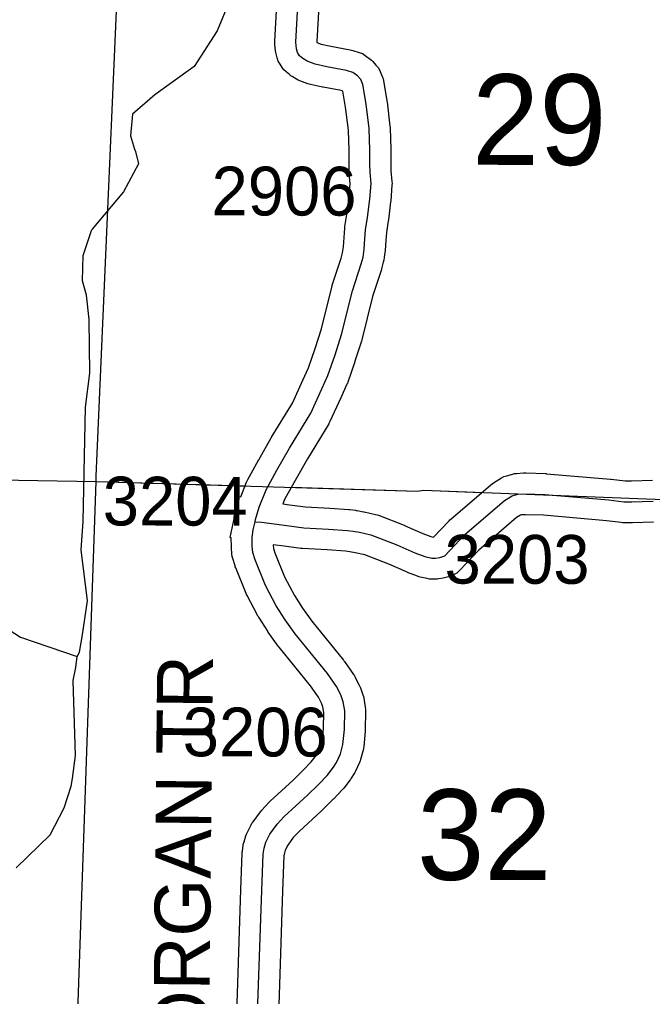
# Model space of a CAD drawing. Extents: x -157.2 to -99.3, y 12.2 to 46.2.
# Drawn here: x -122.197 to -121.288, y 22.565 to 23.968 of the extents above; entities that cross this region are included whole.
import ezdxf

# ---------------------------------------------------------------- set-up
doc = ezdxf.new("R2010")
doc.units = 0
for name, color, linetype in [('tdCoHydroRiver', 7, 'Continuous'), ('tdCoSecRdNmbr', 7, 'Continuous'), ('tdCoSecRdTxt', 7, 'Continuous'), ('tdCoSecRteBand', 7, 'Continuous'), ('tdCoSecRteCL', 7, 'Continuous'), ('tdCoSectLine', 7, 'Continuous'), ('tdCoSectLinePart', 7, 'Continuous'), ('tdCoSectNmbr', 7, 'Continuous'), ('tdCoSurfGravel', 7, 'Continuous')]:
    doc.layers.add(name, color=color, linetype=linetype)

msp = doc.modelspace()

# ---------------------------------------------------------------- linework, layer by layer
at = {"layer": 'tdCoHydroRiver'}
for points in [[(-121.8723, 24.0497), (-121.913, 23.9515), (-121.9461, 23.9003), (-122.0025, 23.8593), (-122.0348, 23.8319), (-122.0373, 23.8004), (-122.0315, 23.7813), (-122.0301, 23.7781), (-122.0258, 23.7606), (-122.0475, 23.7202), (-122.0932, 23.6663)], [(-122.1053, 23.2468), (-122.1022, 23.4109), (-122.096, 23.4596), (-122.097, 23.537), (-122.1007, 23.5718), (-122.1064, 23.5925), (-122.1054, 23.6287), (-122.0932, 23.6663)], [(-122.114, 23.053), (-122.1107, 23.0592), (-122.1069, 23.0812), (-122.0991, 23.133), (-122.1081, 23.2059), (-122.1053, 23.2468)], [(-122.3133, 23.2039), (-122.2897, 23.1985), (-122.265, 23.1804), (-122.2577, 23.1613), (-122.2517, 23.1501), (-122.2534, 23.1438), (-122.2384, 23.1181), (-122.2185, 23.0954), (-122.1953, 23.0806), (-122.114, 23.053)], [(-122.1206, 22.878), (-122.1165, 22.911), (-122.1198, 23.0184), (-122.1161, 23.0373), (-122.114, 23.053)], [(-122.2017, 22.7494), (-122.153, 22.7969), (-122.1329, 22.8357), (-122.1225, 22.867), (-122.1206, 22.878)]]:
    msp.add_lwpolyline(points, dxfattribs=at)
at = {"layer": 'tdCoSecRteBand'}
for points in [[(-121.8898, 22.4003), (-121.8839, 22.5691), (-121.8789, 22.7181), (-121.8789, 22.7181), (-121.8789, 22.7182), (-121.877, 22.7705), (-121.8769, 22.7721), (-121.8767, 22.7737), (-121.8754, 22.7821), (-121.8751, 22.7845), (-121.8744, 22.7867), (-121.8716, 22.7954), (-121.8709, 22.7977), (-121.8699, 22.7998), (-121.8642, 22.8111), (-121.863, 22.8135), (-121.8615, 22.8156), (-121.8509, 22.8299), (-121.85, 22.8311), (-121.8489, 22.8322), (-121.8388, 22.8433), (-121.8379, 22.8444), (-121.8369, 22.8453), (-121.8037, 22.8755), (-121.7888, 22.8902), (-121.7778, 22.9018), (-121.7705, 22.9113), (-121.7682, 22.915), (-121.7643, 22.9237), (-121.7619, 22.9319), (-121.7603, 22.95), (-121.7599, 22.9728), (-121.7612, 22.9806), (-121.7632, 22.9861), (-121.7675, 22.9946), (-121.7787, 23.0107), (-121.8241, 23.0666), (-121.8247, 23.0673), (-121.8253, 23.068), (-121.8396, 23.088), (-121.84, 23.0886), (-121.8404, 23.0893), (-121.8532, 23.1093), (-121.8539, 23.1103), (-121.8545, 23.1114), (-121.87, 23.1408), (-121.8707, 23.1421), (-121.8713, 23.1435), (-121.8864, 23.1805), (-121.8869, 23.1818), (-121.8873, 23.1831), (-121.8905, 23.1937), (-121.8914, 23.1968), (-121.8917, 23.2), (-121.8924, 23.2091), (-121.8925, 23.21), (-121.8925, 23.2109), (-121.8928, 23.2233), (-121.8928, 23.2236), (-121.8945, 23.224), (-121.8884, 23.2508), (-121.8867, 23.2783), (-121.8821, 23.278), (-121.8811, 23.2825), (-121.8792, 23.282), (-121.8707, 23.3035), (-121.87, 23.3052), (-121.869, 23.3069), (-121.8535, 23.335), (-121.8534, 23.3352), (-121.8533, 23.3354), (-121.8353, 23.367), (-121.8351, 23.3673), (-121.8349, 23.3677), (-121.805, 23.4167), (-121.7899, 23.4496), (-121.7899, 23.4497), (-121.7899, 23.4497), (-121.7816, 23.4676), (-121.7721, 23.4954), (-121.7632, 23.5233), (-121.7479, 23.5852), (-121.7476, 23.5863), (-121.7472, 23.5874), (-121.7347, 23.6251), (-121.7329, 23.6325), (-121.7316, 23.6412), (-121.7307, 23.6545), (-121.7307, 23.6546), (-121.7307, 23.6547), (-121.7297, 23.6678), (-121.7296, 23.6691), (-121.7294, 23.6704), (-121.7265, 23.6878), (-121.7234, 23.7126), (-121.722, 23.7319), (-121.7232, 23.746), (-121.7233, 23.7469), (-121.7233, 23.7479), (-121.7236, 23.7585), (-121.7236, 23.7589), (-121.7236, 23.7592), (-121.7236, 23.7795), (-121.7245, 23.8088), (-121.7285, 23.8417), (-121.7325, 23.8647), (-121.7347, 23.8655), (-121.7609, 23.8703), (-121.7614, 23.8704), (-121.7619, 23.8705), (-121.7787, 23.8742), (-121.7807, 23.8746), (-121.7827, 23.8754), (-121.794, 23.8796), (-121.7966, 23.8805), (-121.799, 23.882), (-121.8052, 23.8857), (-121.8073, 23.8869), (-121.8092, 23.8885), (-121.8141, 23.8927), (-121.8173, 23.8954), (-121.8197, 23.8989), (-121.8226, 23.9034), (-121.8254, 23.9076), (-121.8267, 23.9125), (-121.8282, 23.9181), (-121.8287, 23.9203), (-121.829, 23.9226), (-121.83, 23.9319), (-121.8302, 23.9343), (-121.8301, 23.9367), (-121.8261, 24.007)], [(-121.7662, 24.0039), (-121.77, 23.9358), (-121.7699, 23.9346), (-121.7638, 23.9324), (-121.7495, 23.9292), (-121.7219, 23.9241), (-121.72, 23.9238), (-121.7181, 23.9232), (-121.709, 23.9202), (-121.7042, 23.9187), (-121.7002, 23.9157), (-121.6933, 23.9105), (-121.6913, 23.909), (-121.6896, 23.9071), (-121.6849, 23.9022), (-121.6811, 23.8982), (-121.6789, 23.893), (-121.676, 23.8859), (-121.6747, 23.8828), (-121.6741, 23.8795), (-121.6692, 23.8512), (-121.6691, 23.8504), (-121.669, 23.8496), (-121.6648, 23.8146), (-121.6646, 23.8133), (-121.6646, 23.812), (-121.6636, 23.7809), (-121.6636, 23.7804), (-121.6636, 23.78), (-121.6636, 23.7596), (-121.6634, 23.7503), (-121.662, 23.7348), (-121.6618, 23.7323), (-121.6619, 23.7298), (-121.6637, 23.7074), (-121.6637, 23.7067), (-121.6638, 23.706), (-121.667, 23.6799), (-121.6671, 23.6793), (-121.6672, 23.6787), (-121.6699, 23.662), (-121.6708, 23.6503), (-121.6718, 23.6359), (-121.6719, 23.6346), (-121.6721, 23.6334), (-121.6738, 23.622), (-121.674, 23.6207), (-121.6743, 23.6193), (-121.6768, 23.6094), (-121.6771, 23.6083), (-121.6774, 23.6073), (-121.6899, 23.5697), (-121.7052, 23.5079), (-121.7054, 23.5069), (-121.7057, 23.5059), (-121.7151, 23.4768), (-121.7152, 23.4765), (-121.7153, 23.4763), (-121.7254, 23.4467), (-121.7259, 23.4452), (-121.7265, 23.4438), (-121.7354, 23.4246), (-121.7511, 23.3902), (-121.7519, 23.3885), (-121.7528, 23.387), (-121.7834, 23.3368), (-121.8011, 23.3058), (-121.8156, 23.2796), (-121.8186, 23.2721), (-121.8089, 23.2708), (-121.7859, 23.2677), (-121.7513, 23.2658), (-121.7512, 23.2658), (-121.7511, 23.2658), (-121.7239, 23.2641), (-121.7231, 23.264), (-121.7222, 23.2639), (-121.7141, 23.2629), (-121.7131, 23.2628), (-121.7121, 23.2626), (-121.703, 23.2609), (-121.7025, 23.2608), (-121.702, 23.2607), (-121.6855, 23.257), (-121.6833, 23.2565), (-121.6812, 23.2557), (-121.6443, 23.2414), (-121.6436, 23.2411), (-121.6429, 23.2408), (-121.6175, 23.2296), (-121.606, 23.2252), (-121.6021, 23.2243), (-121.5797, 23.248), (-121.5787, 23.2492), (-121.5774, 23.2502), (-121.52, 23.2995), (-121.5181, 23.3011), (-121.516, 23.3024), (-121.5047, 23.3093), (-121.5011, 23.3115), (-121.497, 23.3126), (-121.4889, 23.3148), (-121.4861, 23.3156), (-121.4832, 23.3158), (-121.473, 23.3166), (-121.4714, 23.3167), (-121.4698, 23.3166), (-121.4412, 23.3156), (-121.4404, 23.3156), (-121.4397, 23.3155), (-121.3479, 23.3077), (-121.3474, 23.3076), (-121.3468, 23.3075), (-121.3269, 23.305), (-121.3179, 23.305), (-121.2876, 23.306)], [(-121.2862, 23.246), (-121.3165, 23.2451), (-121.317, 23.245), (-121.3175, 23.245), (-121.3288, 23.245), (-121.3307, 23.245), (-121.3325, 23.2453), (-121.3537, 23.2479), (-121.4441, 23.2557), (-121.4703, 23.2566), (-121.4759, 23.2562), (-121.4771, 23.2559), (-121.4828, 23.2524), (-121.5372, 23.2057), (-121.5642, 23.177), (-121.5686, 23.1724), (-121.5745, 23.1699), (-121.5774, 23.1687), (-121.5789, 23.1681), (-121.5805, 23.1676), (-121.5847, 23.1664), (-121.5865, 23.1658), (-121.5884, 23.1655), (-121.5946, 23.1645), (-121.597, 23.1642), (-121.5993, 23.1642), (-121.6048, 23.1642), (-121.6081, 23.1642), (-121.6113, 23.1649), (-121.6212, 23.1671), (-121.6233, 23.1676), (-121.6253, 23.1683), (-121.6396, 23.1738), (-121.6403, 23.174), (-121.6411, 23.1744), (-121.6666, 23.1857), (-121.7008, 23.1989), (-121.7147, 23.202), (-121.7223, 23.2035), (-121.7286, 23.2042), (-121.7548, 23.2059), (-121.7904, 23.2079), (-121.7915, 23.2079), (-121.7927, 23.2081), (-121.8168, 23.2113), (-121.8169, 23.2113), (-121.8169, 23.2113), (-121.8325, 23.2134), (-121.8325, 23.213), (-121.8321, 23.208), (-121.8303, 23.2018), (-121.8163, 23.1675), (-121.8021, 23.1406), (-121.7903, 23.1223), (-121.777, 23.1037), (-121.7315, 23.0477), (-121.7308, 23.0469), (-121.7301, 23.0459), (-121.7171, 23.0272), (-121.7159, 23.0255), (-121.715, 23.0237), (-121.7088, 23.0116), (-121.7079, 23.0098), (-121.7072, 23.0079), (-121.7037, 22.998), (-121.7029, 22.9956), (-121.7025, 22.9931), (-121.7003, 22.9801), (-121.6998, 22.9773), (-121.6998, 22.9745), (-121.7003, 22.9478), (-121.7004, 22.9468), (-121.7005, 22.9457), (-121.7024, 22.9238), (-121.7027, 22.921), (-121.7034, 22.9183), (-121.7071, 22.9052), (-121.7077, 22.9031), (-121.7087, 22.901), (-121.7143, 22.8885), (-121.7152, 22.8866), (-121.7163, 22.8848), (-121.7205, 22.8782), (-121.7212, 22.877), (-121.7221, 22.8758), (-121.7312, 22.864), (-121.7321, 22.8628), (-121.7332, 22.8617), (-121.7455, 22.8486), (-121.7459, 22.8482), (-121.7463, 22.8479), (-121.7621, 22.8323), (-121.7625, 22.8319), (-121.7629, 22.8315), (-121.7954, 22.8019), (-121.8036, 22.7929), (-121.8117, 22.782), (-121.8151, 22.7751), (-121.8164, 22.771), (-121.8171, 22.7666), (-121.819, 22.716), (-121.8239, 22.5671), (-121.8239, 22.5671), (-121.8239, 22.5671), (-121.8298, 22.3982)]]:
    msp.add_lwpolyline(points, dxfattribs=at)
at = {"layer": 'tdCoSecRteCL'}
for points in [[(-121.8586, 23.2465), (-121.8578, 23.2497), (-121.8526, 23.2675), (-121.8428, 23.2924), (-121.8272, 23.3205), (-121.8092, 23.3521), (-121.7784, 23.4026), (-121.7626, 23.4372), (-121.7538, 23.4564), (-121.7436, 23.486), (-121.7343, 23.5151), (-121.7187, 23.578), (-121.7059, 23.6167), (-121.7035, 23.6266), (-121.7017, 23.6379), (-121.7007, 23.6525), (-121.6998, 23.6655), (-121.6968, 23.6835), (-121.6936, 23.7097), (-121.6919, 23.7321), (-121.6933, 23.7486), (-121.6936, 23.7592), (-121.6936, 23.78), (-121.6946, 23.811), (-121.6988, 23.846), (-121.7037, 23.8744), (-121.7067, 23.8816), (-121.7113, 23.8865), (-121.7182, 23.8917), (-121.7274, 23.8946), (-121.7555, 23.8998), (-121.7723, 23.9035), (-121.7836, 23.9077), (-121.7898, 23.9114), (-121.7947, 23.9156), (-121.7977, 23.92), (-121.7991, 23.9257), (-121.8001, 23.9351), (-121.7962, 24.0056)], [(-121.8586, 23.2465), (-121.8492, 23.2459), (-121.8129, 23.241), (-121.7887, 23.2378), (-121.753, 23.2358), (-121.7258, 23.2341), (-121.7177, 23.2331), (-121.7086, 23.2314), (-121.6921, 23.2277), (-121.6551, 23.2134), (-121.6289, 23.2018), (-121.6146, 23.1964), (-121.6048, 23.1942), (-121.5993, 23.1942), (-121.5932, 23.1951), (-121.589, 23.1964), (-121.586, 23.1976), (-121.5579, 23.2275), (-121.5004, 23.2768), (-121.4891, 23.2837), (-121.481, 23.2859), (-121.4709, 23.2866), (-121.4422, 23.2857), (-121.3505, 23.2778), (-121.3288, 23.275), (-121.3175, 23.275), (-121.2866, 23.276)], [(-121.8598, 22.3992), (-121.8539, 22.5681), (-121.8489, 22.7171), (-121.847, 22.7694), (-121.8457, 22.7777), (-121.843, 22.7864), (-121.8374, 22.7977), (-121.8268, 22.812), (-121.8166, 22.8231), (-121.7831, 22.8537), (-121.7673, 22.8692), (-121.755, 22.8823), (-121.7459, 22.8941), (-121.7417, 22.9008), (-121.736, 22.9134), (-121.7323, 22.9264), (-121.7303, 22.9484), (-121.7298, 22.975), (-121.7321, 22.9881), (-121.7355, 22.998), (-121.7417, 23.01), (-121.7547, 23.0288), (-121.8009, 23.0855), (-121.8152, 23.1055), (-121.828, 23.1255), (-121.8435, 23.1548), (-121.8586, 23.1918), (-121.8618, 23.2024), (-121.8625, 23.2115), (-121.8628, 23.2239), (-121.8613, 23.2347), (-121.8586, 23.2465)]]:
    msp.add_lwpolyline(points, dxfattribs=at)
at = {"layer": 'tdCoSectLine'}
for points in [[(-122.0868, 23.3044), (-122.0868, 23.3118), (-122.043, 24.3087)], [(-123.0362, 23.3207), (-122.0868, 23.3044)], [(-122.1211, 22.3071), (-122.0868, 23.3044)], [(-122.0868, 23.3044), (-121.6253, 23.2904), (-121.6166, 23.2917), (-121.0745, 23.2706)]]:
    msp.add_lwpolyline(points, dxfattribs=at)
at = {"layer": 'tdCoSectLinePart'}
for points in [[(-122.0868, 23.3044), (-122.0868, 23.3118), (-122.043, 24.3087)], [(-123.0362, 23.3207), (-122.0868, 23.3044)], [(-122.1211, 22.3071), (-122.0868, 23.3044)], [(-122.0868, 23.3044), (-121.8732, 23.2979)], [(-121.8068, 23.2959), (-121.6253, 23.2904), (-121.6166, 23.2917), (-121.5331, 23.2885)]]:
    msp.add_lwpolyline(points, dxfattribs=at)
at = {"layer": 'tdCoSurfGravel'}
for points in [[(-121.8586, 23.2465), (-121.8578, 23.2497), (-121.8526, 23.2675), (-121.8428, 23.2924), (-121.8272, 23.3205), (-121.8092, 23.3521), (-121.7784, 23.4026), (-121.7626, 23.4372), (-121.7538, 23.4564), (-121.7436, 23.486), (-121.7343, 23.5151), (-121.7187, 23.578), (-121.7059, 23.6167), (-121.7035, 23.6266), (-121.7017, 23.6379), (-121.7007, 23.6525), (-121.6998, 23.6655), (-121.6968, 23.6835), (-121.6936, 23.7097), (-121.6919, 23.7321), (-121.6933, 23.7486), (-121.6936, 23.7592), (-121.6936, 23.78), (-121.6946, 23.811), (-121.6988, 23.846), (-121.7037, 23.8744), (-121.7067, 23.8816), (-121.7113, 23.8865), (-121.7182, 23.8917), (-121.7274, 23.8946), (-121.7555, 23.8998), (-121.7723, 23.9035), (-121.7836, 23.9077), (-121.7898, 23.9114), (-121.7947, 23.9156), (-121.7977, 23.92), (-121.7991, 23.9257), (-121.8001, 23.9351), (-121.7962, 24.0056)], [(-121.8586, 23.2465), (-121.8492, 23.2459), (-121.8129, 23.241), (-121.7887, 23.2378), (-121.753, 23.2358), (-121.7258, 23.2341), (-121.7177, 23.2331), (-121.7086, 23.2314), (-121.6921, 23.2277), (-121.6551, 23.2134), (-121.6289, 23.2018), (-121.6146, 23.1964), (-121.6048, 23.1942), (-121.5993, 23.1942), (-121.5932, 23.1951), (-121.589, 23.1964), (-121.586, 23.1976), (-121.5579, 23.2275), (-121.5004, 23.2768), (-121.4891, 23.2837), (-121.481, 23.2859), (-121.4709, 23.2866), (-121.4422, 23.2857), (-121.3505, 23.2778), (-121.3288, 23.275), (-121.3175, 23.275), (-121.2866, 23.276)], [(-121.8598, 22.3992), (-121.8539, 22.5681), (-121.8489, 22.7171), (-121.847, 22.7694), (-121.8457, 22.7777), (-121.843, 22.7864), (-121.8374, 22.7977), (-121.8268, 22.812), (-121.8166, 22.8231), (-121.7831, 22.8537), (-121.7673, 22.8692), (-121.755, 22.8823), (-121.7459, 22.8941), (-121.7417, 22.9008), (-121.736, 22.9134), (-121.7323, 22.9264), (-121.7303, 22.9484), (-121.7298, 22.975), (-121.7321, 22.9881), (-121.7355, 22.998), (-121.7417, 23.01), (-121.7547, 23.0288), (-121.8009, 23.0855), (-121.8152, 23.1055), (-121.828, 23.1255), (-121.8435, 23.1548), (-121.8586, 23.1918), (-121.8618, 23.2024), (-121.8625, 23.2115), (-121.8628, 23.2239), (-121.8613, 23.2347), (-121.8586, 23.2465)]]:
    msp.add_lwpolyline(points, dxfattribs=at)

# ---------------------------------------------------------------- texts
at = {"layer": 'tdCoSecRdNmbr'}
for s, rotation, p in [('2906', 359.9071, (-121.9211, 23.6864)), ('3204', 359.907, (-122.0774, 23.2412)), ('3203', 359.9074, (-121.5864, 23.1577)), ('3206', 359.9071, (-121.9625, 22.9097))]:
    msp.add_text(s, height=0.07, rotation=rotation, dxfattribs=at).set_placement(p)
at = {"layer": 'tdCoSecRdTxt'}
msp.add_text('MORGAN TR', height=0.08, rotation=89.4126, dxfattribs=at).set_placement((-121.9257, 22.4008))
at = {"layer": 'tdCoSectNmbr'}
for s, rotation, p in [('29', 359.9074, (-121.5471, 23.759)), ('32', 359.9073, (-121.626, 22.7323))]:
    msp.add_text(s, height=0.13, rotation=rotation, dxfattribs=at).set_placement(p)

doc.saveas('drawing.dxf')
